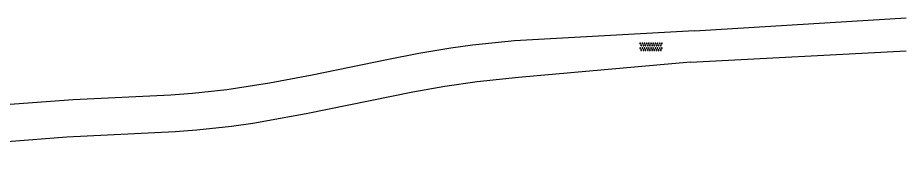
# Model space of a CAD drawing. Extents: x 130998 to 133001, y 398999 to 403002.
# Drawn here: x 132918.1 to 133000, y 400625.2 to 400638.3 of the extents above; entities that cross this region are included whole.
import ezdxf

# ---------------------------------------------------------------- set-up
doc = ezdxf.new("R2010")
doc.units = 0
doc.layers.add('gg-knt-onverhard', color=7, linetype='Continuous')
doc.layers.add('gt-symb-overige verharding', color=7, linetype='Continuous')

# ---------------------------------------------------------------- blocks, each defined once
blk = doc.blocks.new('gt0-OVH')
at = {"layer": 'gt-symb-overige verharding'}
for points in [[(-0.972, 0.298), (-0.967, 0.308), (-0.965, 0.319), (-0.966, 0.33), (-0.971, 0.34), (-0.978, 0.348), (-0.988, 0.353), (-0.999, 0.355), (-1.01, 0.354), (-1.02, 0.349), (-1.028, 0.342), (-1.033, 0.332), (-1.035, 0.321), (-1.034, 0.31), (-1.029, 0.3), (-1.022, 0.292), (-1.012, 0.287), (-1.001, 0.285), (-0.99, 0.286), (-0.98, 0.291)], [(-0.872, 0.106), (-0.867, 0.116), (-0.865, 0.126), (-0.866, 0.137), (-0.871, 0.147), (-0.878, 0.156), (-0.888, 0.161), (-0.899, 0.163), (-0.91, 0.162), (-0.92, 0.157), (-0.928, 0.15), (-0.933, 0.14), (-0.935, 0.129), (-0.934, 0.118), (-0.929, 0.108), (-0.922, 0.1), (-0.912, 0.095), (-0.901, 0.092), (-0.89, 0.094), (-0.88, 0.098)], [(-0.772, 0.298), (-0.767, 0.308), (-0.765, 0.319), (-0.766, 0.33), (-0.771, 0.34), (-0.778, 0.348), (-0.788, 0.353), (-0.799, 0.355), (-0.81, 0.354), (-0.82, 0.349), (-0.828, 0.342), (-0.833, 0.332), (-0.835, 0.321), (-0.834, 0.31), (-0.829, 0.3), (-0.822, 0.292), (-0.812, 0.287), (-0.801, 0.285), (-0.79, 0.286), (-0.78, 0.291)], [(-0.672, 0.106), (-0.667, 0.116), (-0.665, 0.126), (-0.666, 0.137), (-0.671, 0.147), (-0.678, 0.156), (-0.688, 0.161), (-0.699, 0.163), (-0.71, 0.162), (-0.72, 0.157), (-0.728, 0.15), (-0.733, 0.14), (-0.735, 0.129), (-0.734, 0.118), (-0.729, 0.108), (-0.722, 0.1), (-0.712, 0.095), (-0.701, 0.092), (-0.69, 0.094), (-0.68, 0.098)], [(-0.572, 0.298), (-0.567, 0.308), (-0.565, 0.319), (-0.566, 0.33), (-0.571, 0.34), (-0.578, 0.348), (-0.588, 0.353), (-0.599, 0.355), (-0.61, 0.354), (-0.62, 0.349), (-0.628, 0.342), (-0.633, 0.332), (-0.635, 0.321), (-0.634, 0.31), (-0.629, 0.3), (-0.622, 0.292), (-0.612, 0.287), (-0.601, 0.285), (-0.59, 0.286), (-0.58, 0.291)], [(-0.472, 0.106), (-0.467, 0.116), (-0.465, 0.126), (-0.466, 0.137), (-0.471, 0.147), (-0.478, 0.156), (-0.488, 0.161), (-0.499, 0.163), (-0.51, 0.162), (-0.52, 0.157), (-0.528, 0.15), (-0.533, 0.14), (-0.535, 0.129), (-0.534, 0.118), (-0.529, 0.108), (-0.522, 0.1), (-0.512, 0.095), (-0.501, 0.092), (-0.49, 0.094), (-0.48, 0.098)], [(-0.372, 0.298), (-0.367, 0.308), (-0.365, 0.319), (-0.366, 0.33), (-0.371, 0.34), (-0.378, 0.348), (-0.388, 0.353), (-0.399, 0.355), (-0.41, 0.354), (-0.42, 0.349), (-0.428, 0.342), (-0.433, 0.332), (-0.435, 0.321), (-0.434, 0.31), (-0.429, 0.3), (-0.422, 0.292), (-0.412, 0.287), (-0.401, 0.285), (-0.39, 0.286), (-0.38, 0.291)], [(-0.272, 0.106), (-0.267, 0.116), (-0.265, 0.126), (-0.266, 0.137), (-0.271, 0.147), (-0.278, 0.156), (-0.288, 0.161), (-0.299, 0.163), (-0.31, 0.162), (-0.32, 0.157), (-0.328, 0.15), (-0.333, 0.14), (-0.335, 0.129), (-0.334, 0.118), (-0.329, 0.108), (-0.322, 0.1), (-0.312, 0.095), (-0.301, 0.092), (-0.29, 0.094), (-0.28, 0.098)], [(-0.172, 0.298), (-0.167, 0.308), (-0.165, 0.319), (-0.166, 0.33), (-0.171, 0.34), (-0.178, 0.348), (-0.188, 0.353), (-0.199, 0.355), (-0.21, 0.354), (-0.22, 0.349), (-0.228, 0.342), (-0.233, 0.332), (-0.235, 0.321), (-0.234, 0.31), (-0.229, 0.3), (-0.222, 0.292), (-0.212, 0.287), (-0.201, 0.285), (-0.19, 0.286), (-0.18, 0.291)], [(-0.072, 0.106), (-0.067, 0.116), (-0.065, 0.126), (-0.066, 0.137), (-0.071, 0.147), (-0.078, 0.156), (-0.088, 0.161), (-0.099, 0.163), (-0.11, 0.162), (-0.12, 0.157), (-0.128, 0.15), (-0.133, 0.14), (-0.135, 0.129), (-0.134, 0.118), (-0.129, 0.108), (-0.122, 0.1), (-0.112, 0.095), (-0.101, 0.092), (-0.09, 0.094), (-0.08, 0.098)], [(0.028, 0.298), (0.033, 0.308), (0.035, 0.319), (0.034, 0.33), (0.029, 0.34), (0.022, 0.348), (0.012, 0.353), (0.001, 0.355), (-0.01, 0.354), (-0.02, 0.349), (-0.028, 0.342), (-0.033, 0.332), (-0.035, 0.321), (-0.034, 0.31), (-0.029, 0.3), (-0.022, 0.292), (-0.012, 0.287), (-0.001, 0.285), (0.01, 0.286), (0.02, 0.291)], [(0.128, 0.106), (0.133, 0.116), (0.135, 0.126), (0.134, 0.137), (0.129, 0.147), (0.122, 0.156), (0.112, 0.161), (0.101, 0.163), (0.09, 0.162), (0.08, 0.157), (0.072, 0.15), (0.067, 0.14), (0.065, 0.129), (0.066, 0.118), (0.071, 0.108), (0.078, 0.1), (0.088, 0.095), (0.099, 0.092), (0.11, 0.094), (0.12, 0.098)], [(0.228, 0.298), (0.233, 0.308), (0.235, 0.319), (0.234, 0.33), (0.229, 0.34), (0.222, 0.348), (0.212, 0.353), (0.201, 0.355), (0.19, 0.354), (0.18, 0.349), (0.172, 0.342), (0.167, 0.332), (0.165, 0.321), (0.166, 0.31), (0.171, 0.3), (0.178, 0.292), (0.188, 0.287), (0.199, 0.285), (0.21, 0.286), (0.22, 0.291)], [(0.328, 0.106), (0.333, 0.116), (0.335, 0.126), (0.334, 0.137), (0.329, 0.147), (0.322, 0.156), (0.312, 0.161), (0.301, 0.163), (0.29, 0.162), (0.28, 0.157), (0.272, 0.15), (0.267, 0.14), (0.265, 0.129), (0.266, 0.118), (0.271, 0.108), (0.278, 0.1), (0.288, 0.095), (0.299, 0.092), (0.31, 0.094), (0.32, 0.098)], [(0.428, 0.298), (0.433, 0.308), (0.435, 0.319), (0.434, 0.33), (0.429, 0.34), (0.422, 0.348), (0.412, 0.353), (0.401, 0.355), (0.39, 0.354), (0.38, 0.349), (0.372, 0.342), (0.367, 0.332), (0.365, 0.321), (0.366, 0.31), (0.371, 0.3), (0.378, 0.292), (0.388, 0.287), (0.399, 0.285), (0.41, 0.286), (0.42, 0.291)], [(0.528, 0.106), (0.533, 0.116), (0.535, 0.126), (0.534, 0.137), (0.529, 0.147), (0.522, 0.156), (0.512, 0.161), (0.501, 0.163), (0.49, 0.162), (0.48, 0.157), (0.472, 0.15), (0.467, 0.14), (0.465, 0.129), (0.466, 0.118), (0.471, 0.108), (0.478, 0.1), (0.488, 0.095), (0.499, 0.092), (0.51, 0.094), (0.52, 0.098)], [(0.628, 0.298), (0.633, 0.308), (0.635, 0.319), (0.634, 0.33), (0.629, 0.34), (0.622, 0.348), (0.612, 0.353), (0.601, 0.355), (0.59, 0.354), (0.58, 0.349), (0.572, 0.342), (0.567, 0.332), (0.565, 0.321), (0.566, 0.31), (0.571, 0.3), (0.578, 0.292), (0.588, 0.287), (0.599, 0.285), (0.61, 0.286), (0.62, 0.291)], [(0.728, 0.106), (0.733, 0.116), (0.735, 0.126), (0.734, 0.137), (0.729, 0.147), (0.722, 0.156), (0.712, 0.161), (0.701, 0.163), (0.69, 0.162), (0.68, 0.157), (0.672, 0.15), (0.667, 0.14), (0.665, 0.129), (0.666, 0.118), (0.671, 0.108), (0.678, 0.1), (0.688, 0.095), (0.699, 0.092), (0.71, 0.094), (0.72, 0.098)], [(0.828, 0.298), (0.833, 0.308), (0.835, 0.319), (0.834, 0.33), (0.829, 0.34), (0.822, 0.348), (0.812, 0.353), (0.801, 0.355), (0.79, 0.354), (0.78, 0.349), (0.772, 0.342), (0.767, 0.332), (0.765, 0.321), (0.766, 0.31), (0.771, 0.3), (0.778, 0.292), (0.788, 0.287), (0.799, 0.285), (0.81, 0.286), (0.82, 0.291)], [(0.928, 0.106), (0.933, 0.116), (0.935, 0.126), (0.934, 0.137), (0.929, 0.147), (0.922, 0.156), (0.912, 0.161), (0.901, 0.163), (0.89, 0.162), (0.88, 0.157), (0.872, 0.15), (0.867, 0.14), (0.865, 0.129), (0.866, 0.118), (0.871, 0.108), (0.878, 0.1), (0.888, 0.095), (0.899, 0.092), (0.91, 0.094), (0.92, 0.098)], [(1.028, 0.298), (1.033, 0.308), (1.035, 0.319), (1.034, 0.33), (1.029, 0.34), (1.022, 0.348), (1.012, 0.353), (1.001, 0.355), (0.99, 0.354), (0.98, 0.349), (0.972, 0.342), (0.967, 0.332), (0.965, 0.321), (0.966, 0.31), (0.971, 0.3), (0.978, 0.292), (0.988, 0.287), (0.999, 0.285), (1.01, 0.286), (1.02, 0.291)], [(-0.972, -0.142), (-0.967, -0.132), (-0.965, -0.121), (-0.966, -0.11), (-0.971, -0.1), (-0.978, -0.092), (-0.988, -0.087), (-0.999, -0.085), (-1.01, -0.086), (-1.02, -0.091), (-1.028, -0.098), (-1.033, -0.108), (-1.035, -0.119), (-1.034, -0.13), (-1.029, -0.14), (-1.022, -0.148), (-1.012, -0.153), (-1.001, -0.155), (-0.99, -0.154), (-0.98, -0.149)], [(-0.872, -0.334), (-0.867, -0.324), (-0.865, -0.314), (-0.866, -0.303), (-0.871, -0.293), (-0.878, -0.284), (-0.888, -0.279), (-0.899, -0.277), (-0.91, -0.278), (-0.92, -0.283), (-0.928, -0.29), (-0.933, -0.3), (-0.935, -0.311), (-0.934, -0.322), (-0.929, -0.332), (-0.922, -0.34), (-0.912, -0.345), (-0.901, -0.348), (-0.89, -0.346), (-0.88, -0.342)], [(-0.772, -0.142), (-0.767, -0.132), (-0.765, -0.121), (-0.766, -0.11), (-0.771, -0.1), (-0.778, -0.092), (-0.788, -0.087), (-0.799, -0.085), (-0.81, -0.086), (-0.82, -0.091), (-0.828, -0.098), (-0.833, -0.108), (-0.835, -0.119), (-0.834, -0.13), (-0.829, -0.14), (-0.822, -0.148), (-0.812, -0.153), (-0.801, -0.155), (-0.79, -0.154), (-0.78, -0.149)], [(-0.672, -0.334), (-0.667, -0.324), (-0.665, -0.314), (-0.666, -0.303), (-0.671, -0.293), (-0.678, -0.284), (-0.688, -0.279), (-0.699, -0.277), (-0.71, -0.278), (-0.72, -0.283), (-0.728, -0.29), (-0.733, -0.3), (-0.735, -0.311), (-0.734, -0.322), (-0.729, -0.332), (-0.722, -0.34), (-0.712, -0.345), (-0.701, -0.348), (-0.69, -0.346), (-0.68, -0.342)], [(-0.572, -0.142), (-0.567, -0.132), (-0.565, -0.121), (-0.566, -0.11), (-0.571, -0.1), (-0.578, -0.092), (-0.588, -0.087), (-0.599, -0.085), (-0.61, -0.086), (-0.62, -0.091), (-0.628, -0.098), (-0.633, -0.108), (-0.635, -0.119), (-0.634, -0.13), (-0.629, -0.14), (-0.622, -0.148), (-0.612, -0.153), (-0.601, -0.155), (-0.59, -0.154), (-0.58, -0.149)], [(-0.472, -0.334), (-0.467, -0.324), (-0.465, -0.314), (-0.466, -0.303), (-0.471, -0.293), (-0.478, -0.284), (-0.488, -0.279), (-0.499, -0.277), (-0.51, -0.278), (-0.52, -0.283), (-0.528, -0.29), (-0.533, -0.3), (-0.535, -0.311), (-0.534, -0.322), (-0.529, -0.332), (-0.522, -0.34), (-0.512, -0.345), (-0.501, -0.348), (-0.49, -0.346), (-0.48, -0.342)], [(-0.372, -0.142), (-0.367, -0.132), (-0.365, -0.121), (-0.366, -0.11), (-0.371, -0.1), (-0.378, -0.092), (-0.388, -0.087), (-0.399, -0.085), (-0.41, -0.086), (-0.42, -0.091), (-0.428, -0.098), (-0.433, -0.108), (-0.435, -0.119), (-0.434, -0.13), (-0.429, -0.14), (-0.422, -0.148), (-0.412, -0.153), (-0.401, -0.155), (-0.39, -0.154), (-0.38, -0.149)], [(-0.272, -0.334), (-0.267, -0.324), (-0.265, -0.314), (-0.266, -0.303), (-0.271, -0.293), (-0.278, -0.284), (-0.288, -0.279), (-0.299, -0.277), (-0.31, -0.278), (-0.32, -0.283), (-0.328, -0.29), (-0.333, -0.3), (-0.335, -0.311), (-0.334, -0.322), (-0.329, -0.332), (-0.322, -0.34), (-0.312, -0.345), (-0.301, -0.348), (-0.29, -0.346), (-0.28, -0.342)], [(-0.172, -0.142), (-0.167, -0.132), (-0.165, -0.121), (-0.166, -0.11), (-0.171, -0.1), (-0.178, -0.092), (-0.188, -0.087), (-0.199, -0.085), (-0.21, -0.086), (-0.22, -0.091), (-0.228, -0.098), (-0.233, -0.108), (-0.235, -0.119), (-0.234, -0.13), (-0.229, -0.14), (-0.222, -0.148), (-0.212, -0.153), (-0.201, -0.155), (-0.19, -0.154), (-0.18, -0.149)], [(-0.072, -0.334), (-0.067, -0.324), (-0.065, -0.314), (-0.066, -0.303), (-0.071, -0.293), (-0.078, -0.284), (-0.088, -0.279), (-0.099, -0.277), (-0.11, -0.278), (-0.12, -0.283), (-0.128, -0.29), (-0.133, -0.3), (-0.135, -0.311), (-0.134, -0.322), (-0.129, -0.332), (-0.122, -0.34), (-0.112, -0.345), (-0.101, -0.348), (-0.09, -0.346), (-0.08, -0.342)], [(0.028, -0.142), (0.033, -0.132), (0.035, -0.121), (0.034, -0.11), (0.029, -0.1), (0.022, -0.092), (0.012, -0.087), (0.001, -0.085), (-0.01, -0.086), (-0.02, -0.091), (-0.028, -0.098), (-0.033, -0.108), (-0.035, -0.119), (-0.034, -0.13), (-0.029, -0.14), (-0.022, -0.148), (-0.012, -0.153), (-0.001, -0.155), (0.01, -0.154), (0.02, -0.149)], [(0.128, -0.334), (0.133, -0.324), (0.135, -0.314), (0.134, -0.303), (0.129, -0.293), (0.122, -0.284), (0.112, -0.279), (0.101, -0.277), (0.09, -0.278), (0.08, -0.283), (0.072, -0.29), (0.067, -0.3), (0.065, -0.311), (0.066, -0.322), (0.071, -0.332), (0.078, -0.34), (0.088, -0.345), (0.099, -0.348), (0.11, -0.346), (0.12, -0.342)], [(0.228, -0.142), (0.233, -0.132), (0.235, -0.121), (0.234, -0.11), (0.229, -0.1), (0.222, -0.092), (0.212, -0.087), (0.201, -0.085), (0.19, -0.086), (0.18, -0.091), (0.172, -0.098), (0.167, -0.108), (0.165, -0.119), (0.166, -0.13), (0.171, -0.14), (0.178, -0.148), (0.188, -0.153), (0.199, -0.155), (0.21, -0.154), (0.22, -0.149)], [(0.328, -0.334), (0.333, -0.324), (0.335, -0.314), (0.334, -0.303), (0.329, -0.293), (0.322, -0.284), (0.312, -0.279), (0.301, -0.277), (0.29, -0.278), (0.28, -0.283), (0.272, -0.29), (0.267, -0.3), (0.265, -0.311), (0.266, -0.322), (0.271, -0.332), (0.278, -0.34), (0.288, -0.345), (0.299, -0.348), (0.31, -0.346), (0.32, -0.342)], [(0.428, -0.142), (0.433, -0.132), (0.435, -0.121), (0.434, -0.11), (0.429, -0.1), (0.422, -0.092), (0.412, -0.087), (0.401, -0.085), (0.39, -0.086), (0.38, -0.091), (0.372, -0.098), (0.367, -0.108), (0.365, -0.119), (0.366, -0.13), (0.371, -0.14), (0.378, -0.148), (0.388, -0.153), (0.399, -0.155), (0.41, -0.154), (0.42, -0.149)], [(0.528, -0.334), (0.533, -0.324), (0.535, -0.314), (0.534, -0.303), (0.529, -0.293), (0.522, -0.284), (0.512, -0.279), (0.501, -0.277), (0.49, -0.278), (0.48, -0.283), (0.472, -0.29), (0.467, -0.3), (0.465, -0.311), (0.466, -0.322), (0.471, -0.332), (0.478, -0.34), (0.488, -0.345), (0.499, -0.348), (0.51, -0.346), (0.52, -0.342)], [(0.628, -0.142), (0.633, -0.132), (0.635, -0.121), (0.634, -0.11), (0.629, -0.1), (0.622, -0.092), (0.612, -0.087), (0.601, -0.085), (0.59, -0.086), (0.58, -0.091), (0.572, -0.098), (0.567, -0.108), (0.565, -0.119), (0.566, -0.13), (0.571, -0.14), (0.578, -0.148), (0.588, -0.153), (0.599, -0.155), (0.61, -0.154), (0.62, -0.149)], [(0.728, -0.334), (0.733, -0.324), (0.735, -0.314), (0.734, -0.303), (0.729, -0.293), (0.722, -0.284), (0.712, -0.279), (0.701, -0.277), (0.69, -0.278), (0.68, -0.283), (0.672, -0.29), (0.667, -0.3), (0.665, -0.311), (0.666, -0.322), (0.671, -0.332), (0.678, -0.34), (0.688, -0.345), (0.699, -0.348), (0.71, -0.346), (0.72, -0.342)], [(0.828, -0.142), (0.833, -0.132), (0.835, -0.121), (0.834, -0.11), (0.829, -0.1), (0.822, -0.092), (0.812, -0.087), (0.801, -0.085), (0.79, -0.086), (0.78, -0.091), (0.772, -0.098), (0.767, -0.108), (0.765, -0.119), (0.766, -0.13), (0.771, -0.14), (0.778, -0.148), (0.788, -0.153), (0.799, -0.155), (0.81, -0.154), (0.82, -0.149)], [(0.928, -0.334), (0.933, -0.324), (0.935, -0.314), (0.934, -0.303), (0.929, -0.293), (0.922, -0.284), (0.912, -0.279), (0.901, -0.277), (0.89, -0.278), (0.88, -0.283), (0.872, -0.29), (0.867, -0.3), (0.865, -0.311), (0.866, -0.322), (0.871, -0.332), (0.878, -0.34), (0.888, -0.345), (0.899, -0.348), (0.91, -0.346), (0.92, -0.342)], [(1.028, -0.142), (1.033, -0.132), (1.035, -0.121), (1.034, -0.11), (1.029, -0.1), (1.022, -0.092), (1.012, -0.087), (1.001, -0.085), (0.99, -0.086), (0.98, -0.091), (0.972, -0.098), (0.967, -0.108), (0.965, -0.119), (0.966, -0.13), (0.971, -0.14), (0.978, -0.148), (0.988, -0.153), (0.999, -0.155), (1.01, -0.154), (1.02, -0.149)]]:
    blk.add_lwpolyline(points, close=True, dxfattribs=at)

msp = doc.modelspace()

# ---------------------------------------------------------------- linework, layer by layer
at = {"layer": 'gg-knt-onverhard'}
for p, q in [((132980.48, 400637.1), (133000, 400638.32)), ((132980.12, 400634.23), (133000, 400635.278))]:
    msp.add_line(p, q, dxfattribs=at)
for points in [[(132980.48, 400637.1), (132963.914, 400636.198), (132960.023, 400635.801), (132958.045, 400635.519), (132955.086, 400635.016), (132952.136, 400634.443), (132945.265, 400633.017), (132941.334, 400632.268), (132937.389, 400631.662), (132934.222, 400631.327), (132932.233, 400631.181), (132923.238, 400630.744), (132916.983, 400630.273), (132913.986, 400630.146), (132911.996, 400630.207), (132909.857, 400630.446), (132907.022, 400630.934), (132905.378, 400633.471)], [(132980.12, 400634.23), (132964.28, 400632.804), (132960.453, 400632.413), (132957.487, 400631.975), (132954.532, 400631.446), (132944.713, 400629.437), (132939.794, 400628.556), (132937.819, 400628.273), (132934.625, 400627.932), (132932.636, 400627.784), (132922.64, 400627.291), (132917.156, 400626.866), (132914.159, 400626.726), (132912.168, 400626.763), (132910.665, 400626.891), (132909.675, 400627.019), (132906.404, 400627.58), (132904.783, 400625.248)]]:
    msp.add_lwpolyline(points, dxfattribs=at)

# ---------------------------------------------------------------- block references
at = {"layer": 'gt-symb-overige verharding'}
msp.add_blockref('gt0-OVH', (132976.482, 400635.632), dxfattribs=at)

doc.saveas('drawing.dxf')
